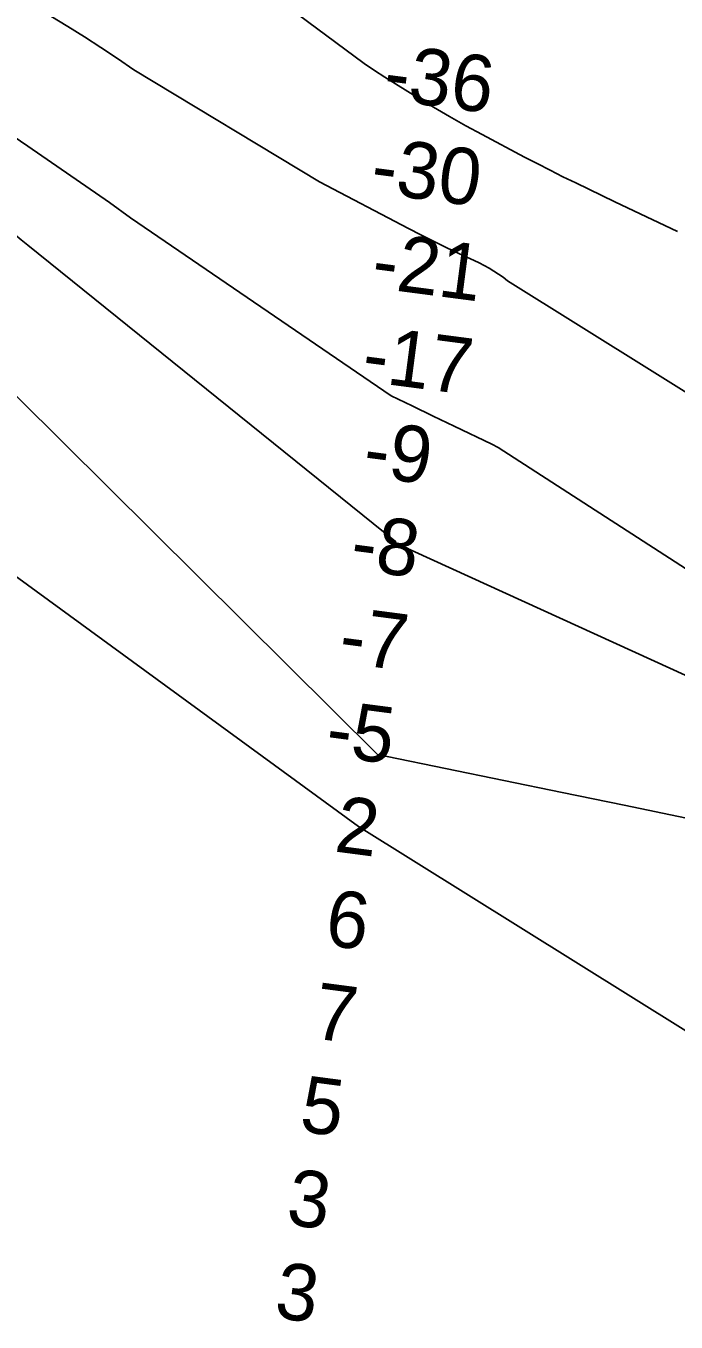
# Model space of a CAD drawing. Extents: x 3219052 to 3256913, y 800770 to 826146.
# Drawn here: x 3239968 to 3240658, y 812365 to 813744 of the extents above; entities that cross this region are included whole.
import ezdxf

# ---------------------------------------------------------------- set-up
doc = ezdxf.new("R2010")
doc.units = 0
for name, color, linetype in [('V-RIVR-RANG', 7, 'Continuous'), ('V-TOPO-DPTH', 7, 'Continuous'), ('V-TOPO-MINR', 7, 'Continuous')]:
    doc.layers.add(name, color=color, linetype=linetype)

msp = doc.modelspace()

# ---------------------------------------------------------------- linework, layer by layer
at = {"layer": 'V-TOPO-DPTH'}
for points in [[(3239524.1, 813852), (3239859.4, 813680.7), (3239868.1, 813676.2), (3239876.8, 813671.6), (3239885.5, 813666.9), (3239894.1, 813662.2), (3239904.8, 813656.1), (3239913.1, 813651.4), (3239921.3, 813646.7), (3239929.5, 813641.8), (3239937.7, 813636.9), (3239945.8, 813631.9), (3239953.8, 813626.8), (3239961.7, 813621.5), (3239969.6, 813616.2), (3240056.3, 813556.2), (3240078.7, 813540.1), (3240355.7, 813350.7), (3240378, 813339.8), (3240400.3, 813329), (3240422.6, 813318.2), (3240462.5, 813299.1), (3240469.4, 813295.5), (3240976.5, 812967.5)], [(3240976.5, 812967.5), (3240469.4, 813295.5), (3240462.5, 813299.1), (3240422.6, 813318.2), (3240400.3, 813329), (3240378, 813339.8), (3240355.7, 813350.7), (3240078.7, 813540.1), (3240056.3, 813556.2), (3239969.6, 813616.2), (3239961.7, 813621.5), (3239953.8, 813626.8), (3239945.8, 813631.9), (3239937.7, 813636.9), (3239929.5, 813641.8), (3239921.3, 813646.7), (3239913.1, 813651.4), (3239904.8, 813656.1), (3239894.1, 813662.2), (3239885.5, 813666.9), (3239876.8, 813671.6), (3239868.1, 813676.2), (3239859.4, 813680.7), (3239524.1, 813852)], [(3240176.6, 813816.1), (3240327.1, 813704.2), (3240338, 813696.8), (3240349.1, 813689.5), (3240360.3, 813682.4), (3240383.7, 813667.9), (3240400.7, 813657.6), (3240417.7, 813647.6), (3240435, 813637.9), (3240452.4, 813628.5), (3240497.3, 813604.6), (3240510.9, 813597.6), (3240524.5, 813590.6), (3240538.1, 813583.7), (3240551.8, 813577), (3240565.6, 813570.3), (3240579.4, 813563.7), (3240593.2, 813557.1), (3240607, 813550.6), (3240659.9, 813525.5)], [(3240659.9, 813525.5), (3240607, 813550.6), (3240593.2, 813557.1), (3240579.4, 813563.7), (3240565.6, 813570.3), (3240551.8, 813577), (3240538.1, 813583.7), (3240524.5, 813590.6), (3240510.9, 813597.6), (3240497.3, 813604.6), (3240452.4, 813628.5), (3240435, 813637.9), (3240417.7, 813647.6), (3240400.7, 813657.6), (3240383.7, 813667.9), (3240360.3, 813682.4), (3240349.1, 813689.5), (3240338, 813696.8), (3240327.1, 813704.2), (3240176.6, 813816.1)], [(3239993.9, 813754.5), (3240011.9, 813743.6), (3240029.7, 813732.5), (3240047.3, 813721.1), (3240064.8, 813709.3), (3240082.1, 813697.5), (3240279.6, 813578.1), (3240374, 813528.6), (3240387.3, 813521.8), (3240400.6, 813515.1), (3240414.1, 813508.5), (3240427.6, 813502.1), (3240443.9, 813494.5), (3240449.3, 813491.9), (3240454.5, 813489.2), (3240459.7, 813486.3), (3240464.8, 813483.3), (3240469.8, 813480.1), (3240474.6, 813476.7), (3240479.3, 813473), (3241016, 813137.4)], [(3241016, 813137.4), (3240479.3, 813473), (3240474.6, 813476.7), (3240469.8, 813480.1), (3240464.8, 813483.3), (3240459.7, 813486.3), (3240454.5, 813489.2), (3240449.3, 813491.9), (3240443.9, 813494.5), (3240427.6, 813502.1), (3240414.1, 813508.5), (3240400.6, 813515.1), (3240387.3, 813521.8), (3240374, 813528.6), (3240279.6, 813578.1), (3240082.1, 813697.5), (3240064.8, 813709.3), (3240047.3, 813721.1), (3240029.7, 813732.5), (3240011.9, 813743.6), (3239993.9, 813754.5)], [(3240669.4, 812901.3), (3240603.3, 812915), (3240537.3, 812928.6), (3240351.5, 812966.8), (3240341.2, 812969.1), (3239863.2, 813443.4)], [(3239863.2, 813443.4), (3240341.2, 812969.1), (3240351.5, 812966.8), (3240537.3, 812928.6), (3240603.3, 812915), (3240669.4, 812901.3)]]:
    msp.add_lwpolyline(points, dxfattribs=at)
at = {"layer": 'V-TOPO-MINR'}
for points in [[(3239524.1, 813852), (3239859.4, 813680.7), (3239868.1, 813676.2), (3239876.8, 813671.6), (3239885.5, 813666.9), (3239894.1, 813662.2), (3239904.8, 813656.1), (3239913.1, 813651.4), (3239921.3, 813646.7), (3239929.5, 813641.8), (3239937.7, 813636.9), (3239945.8, 813631.9), (3239953.8, 813626.8), (3239961.7, 813621.5), (3239969.6, 813616.2), (3240056.3, 813556.2), (3240078.7, 813540.1), (3240355.7, 813350.7), (3240378, 813339.8), (3240400.3, 813329), (3240422.6, 813318.2), (3240462.5, 813299.1), (3240469.4, 813295.5), (3240976.5, 812967.5)], [(3240176.6, 813816.1), (3240327.1, 813704.2), (3240338, 813696.8), (3240349.1, 813689.5), (3240360.3, 813682.4), (3240383.7, 813667.9), (3240400.7, 813657.6), (3240417.7, 813647.6), (3240435, 813637.9), (3240452.4, 813628.5), (3240497.3, 813604.6), (3240510.9, 813597.6), (3240524.5, 813590.6), (3240538.1, 813583.7), (3240551.8, 813577), (3240565.6, 813570.3), (3240579.4, 813563.7), (3240593.2, 813557.1), (3240607, 813550.6), (3240659.9, 813525.5)], [(3239993.9, 813754.5), (3240011.9, 813743.6), (3240029.7, 813732.5), (3240047.3, 813721.1), (3240064.8, 813709.3), (3240082.1, 813697.5), (3240279.6, 813578.1), (3240374, 813528.6), (3240387.3, 813521.8), (3240400.6, 813515.1), (3240414.1, 813508.5), (3240427.6, 813502.1), (3240443.9, 813494.5), (3240449.3, 813491.9), (3240454.5, 813489.2), (3240459.7, 813486.3), (3240464.8, 813483.3), (3240469.8, 813480.1), (3240474.6, 813476.7), (3240479.3, 813473), (3241016, 813137.4)], [(3239562, 813745.7), (3239609.1, 813721.1), (3239656.2, 813696.6), (3239819.6, 813611.4), (3239836.4, 813602.4), (3239853.1, 813593.1), (3239869.5, 813583.4), (3239885.8, 813573.4), (3239913, 813556.2), (3239920.5, 813551.1), (3239927.9, 813545.8), (3239935, 813540.2), (3239941.9, 813534.3), (3239948.7, 813528.2), (3239955.6, 813522.3), (3239962.6, 813516.5), (3239969.6, 813510.8), (3240360.3, 813195.7), (3240360.8, 813194), (3240943.1, 812927.9)], [(3239863.2, 813443.4), (3240341.2, 812969.1), (3240351.5, 812966.8), (3240537.3, 812928.6), (3240603.3, 812915), (3240669.4, 812901.3)], [(3239764.2, 813299.1), (3240320.9, 812892.6), (3240782.8, 812603.6)]]:
    msp.add_lwpolyline(points, dxfattribs=at)

# ---------------------------------------------------------------- texts
at = {"layer": 'V-RIVR-RANG'}
for s, p in [('-36', (3240345.7, 813666.1)), ('-30', (3240332.3, 813567)), ('-21', (3240333.2, 813466)), ('-17', (3240323, 813366.5)), ('-9', (3240324.2, 813265.5)), ('-8', (3240310.7, 813166.4)), ('-7', (3240298.5, 813067.2)), ('-5', (3240284.4, 812968.1)), ('2', (3240294.2, 812866)), ('6', (3240283.8, 812766.5)), ('7', (3240271.1, 812667.3)), ('5', (3240257, 812568.3)), ('3', (3240242.9, 812469.3)), ('3', (3240230.2, 812370.1))]:
    msp.add_text(s, height=60, rotation=352.549, dxfattribs=at).set_placement(p)

doc.saveas('drawing.dxf')
